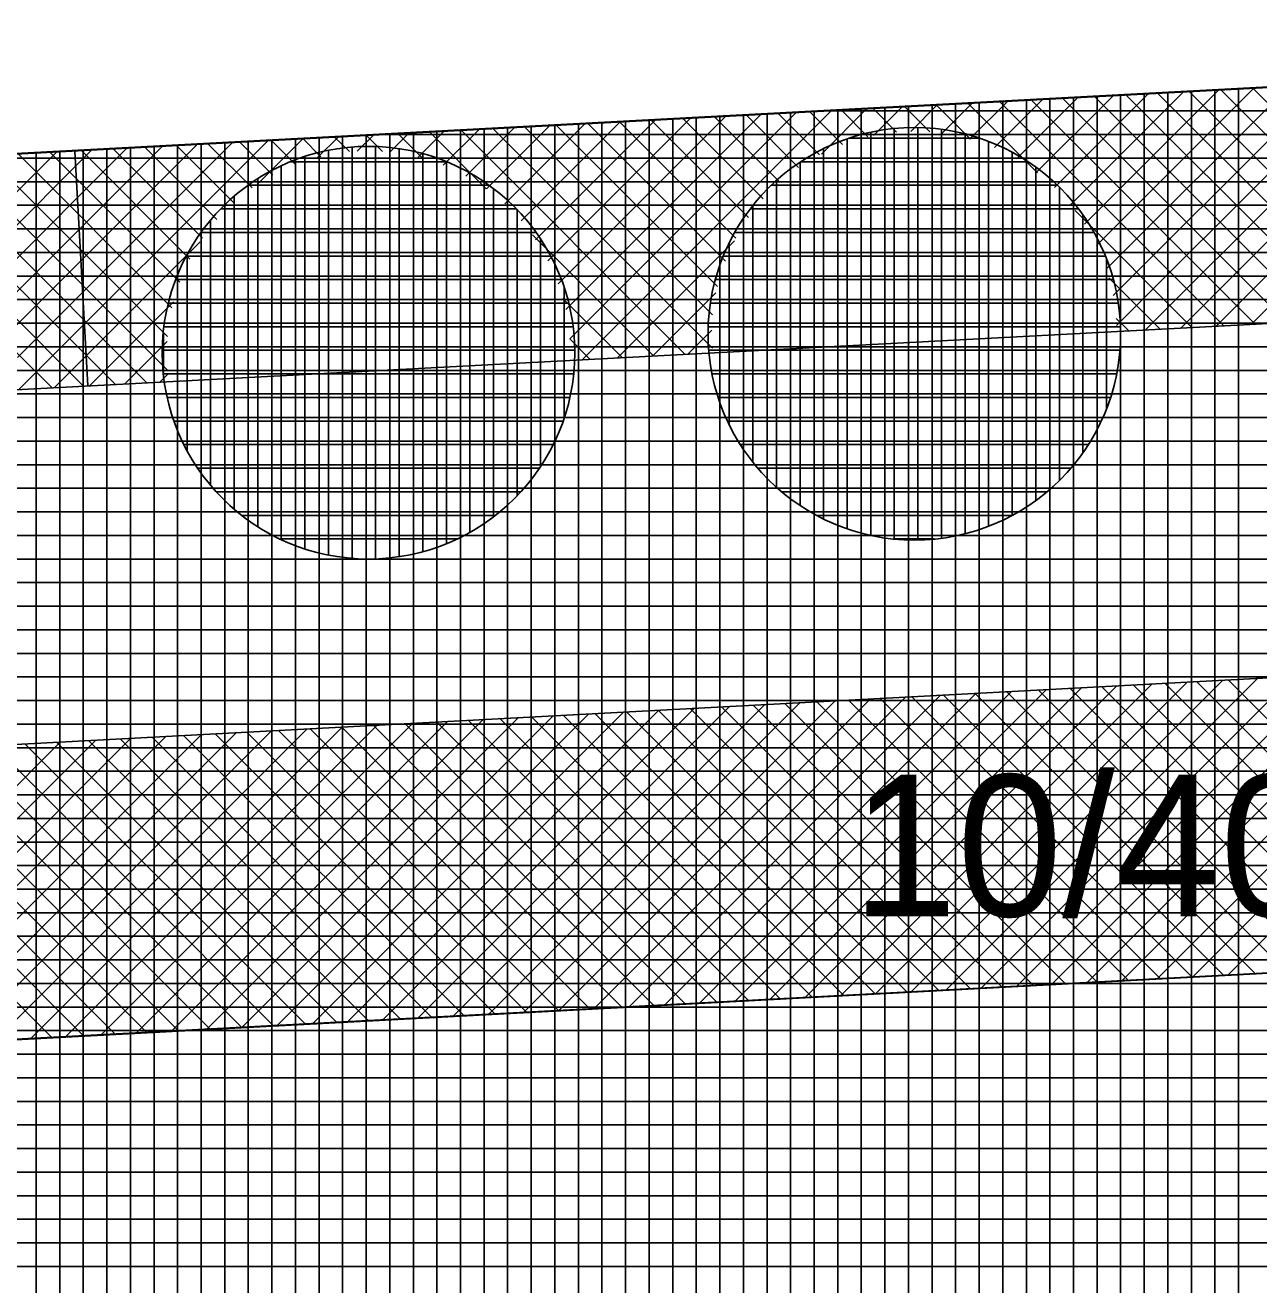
# Model space of a CAD drawing. Extents: x -566461 to -565198, y -1096301 to -1095707.
# Drawn here: x -565539.75 to -565529.29, y -1095873.77 to -1095863.08 of the extents above; entities that cross this region are included whole.
import ezdxf

# ---------------------------------------------------------------- set-up
doc = ezdxf.new("R2010")
doc.units = 0
for name, color, linetype in [('Vrstva 13', 7, 'Continuous'), ('Vrstva 40', 7, 'Continuous'), ('Vrstva 41', 7, 'Continuous'), ('Vrstva 42', 7, 'Continuous'), ('Vrstva 43', 7, 'Continuous'), ('Vrstva 44', 7, 'Continuous')]:
    doc.layers.add(name, color=color, linetype=linetype)

msp = doc.modelspace()

# ---------------------------------------------------------------- linework, layer by layer
at = {"layer": 'Vrstva 13'}
for p, q in [((-565569.62, -1095865.76), (-565522.03, -1095863.23)), ((-565569.078, -1095870.738), (-565520.014, -1095868.13)), ((-565568.945, -1095873.234), (-565520.341, -1095870.651))]:
    msp.add_line(p, q, dxfattribs=at)
at = {"layer": 'Vrstva 41'}
for p, q in [((-565530.249, -1095865.667), (-565528.129, -1095863.548)), ((-565529.95, -1095865.652), (-565527.83, -1095863.532)), ((-565529.651, -1095865.636), (-565527.531, -1095863.516)), ((-565531.021, -1095864.46), (-565530.22, -1095863.659)), ((-565530.885, -1095864.607), (-565529.922, -1095863.643)), ((-565530.766, -1095864.771), (-565529.623, -1095863.627)), ((-565530.664, -1095864.951), (-565529.324, -1095863.611)), ((-565530.582, -1095865.152), (-565529.025, -1095863.595)), ((-565530.523, -1095865.376), (-565528.726, -1095863.579)), ((-565530.494, -1095865.63), (-565528.428, -1095863.564)), ((-565528.685, -1095865.119), (-565530.149, -1095863.655)), ((-565528.629, -1095864.892), (-565529.881, -1095863.641)), ((-565528.547, -1095864.692), (-565529.612, -1095863.627)), ((-565528.446, -1095864.51), (-565529.344, -1095863.612)), ((-565532.241, -1095863.983), (-565532.013, -1095863.755)), ((-565531.734, -1095864.05), (-565532.029, -1095863.756)), ((-565531.974, -1095863.999), (-565531.714, -1095863.739)), ((-565531.165, -1095864.336), (-565531.76, -1095863.741)), ((-565531.741, -1095864.048), (-565531.415, -1095863.723)), ((-565531.531, -1095864.121), (-565531.117, -1095863.707)), ((-565529.586, -1095865.632), (-565531.492, -1095863.727)), ((-565531.343, -1095864.216), (-565530.818, -1095863.691)), ((-565529.318, -1095865.618), (-565531.223, -1095863.713)), ((-565531.174, -1095864.33), (-565530.519, -1095863.675)), ((-565529.049, -1095865.604), (-565530.955, -1095863.698)), ((-565528.78, -1095865.59), (-565530.686, -1095863.684)), ((-565528.712, -1095865.375), (-565530.418, -1095863.67)), ((-565535.318, -1095865.08), (-565534.104, -1095863.866)), ((-565535.232, -1095865.276), (-565533.806, -1095863.85)), ((-565535.167, -1095865.495), (-565533.507, -1095863.834)), ((-565535.133, -1095865.743), (-565533.208, -1095863.818)), ((-565535.027, -1095865.92), (-565532.909, -1095863.802)), ((-565533.492, -1095864.555), (-565534.177, -1095863.87)), ((-565533.351, -1095864.414), (-565533.908, -1095863.856)), ((-565533.192, -1095864.29), (-565533.64, -1095863.841)), ((-565533.015, -1095864.183), (-565533.371, -1095863.827)), ((-565532.82, -1095864.095), (-565533.103, -1095863.813)), ((-565532.999, -1095864.175), (-565532.611, -1095863.787)), ((-565532.605, -1095864.028), (-565532.834, -1095863.798)), ((-565532.361, -1095863.989), (-565532.566, -1095863.784)), ((-565532.558, -1095864.017), (-565532.312, -1095863.771)), ((-565532.08, -1095863.988), (-565532.297, -1095863.77)), ((-565536.42, -1095864.202), (-565536.196, -1095863.978)), ((-565536.206, -1095864.271), (-565535.897, -1095863.962)), ((-565534.153, -1095865.874), (-565536.057, -1095863.97)), ((-565536.014, -1095864.362), (-565535.598, -1095863.946)), ((-565535.839, -1095864.47), (-565535.3, -1095863.93)), ((-565533.923, -1095865.821), (-565535.788, -1095863.956)), ((-565535.684, -1095864.597), (-565535.001, -1095863.914)), ((-565535.545, -1095864.741), (-565534.702, -1095863.898)), ((-565533.921, -1095865.54), (-565535.52, -1095863.942)), ((-565535.423, -1095864.902), (-565534.403, -1095863.882)), ((-565533.88, -1095865.298), (-565535.251, -1095863.927)), ((-565533.812, -1095865.083), (-565534.983, -1095863.913)), ((-565533.724, -1095864.889), (-565534.714, -1095863.899)), ((-565533.617, -1095864.713), (-565534.445, -1095863.884)), ((-565539.817, -1095865.902), (-565537.988, -1095864.073)), ((-565539.806, -1095866.173), (-565537.69, -1095864.057)), ((-565537.828, -1095864.462), (-565538.205, -1095864.085)), ((-565537.652, -1095864.354), (-565537.936, -1095864.071)), ((-565537.781, -1095864.432), (-565537.391, -1095864.041)), ((-565537.459, -1095864.265), (-565537.668, -1095864.056)), ((-565537.244, -1095864.198), (-565537.399, -1095864.042)), ((-565537.272, -1095864.205), (-565537.092, -1095864.026)), ((-565537.003, -1095864.155), (-565537.131, -1095864.028)), ((-565536.936, -1095864.152), (-565536.793, -1095864.01)), ((-565536.723, -1095864.153), (-565536.862, -1095864.013)), ((-565536.658, -1095864.157), (-565536.495, -1095863.994)), ((-565536.38, -1095864.213), (-565536.594, -1095863.999)), ((-565535.841, -1095864.469), (-565536.325, -1095863.985)), ((-565540.271, -1095864.942), (-565539.482, -1095864.153)), ((-565540.142, -1095865.095), (-565539.184, -1095864.137)), ((-565538.546, -1095865.723), (-565540.084, -1095864.185)), ((-565540.03, -1095865.266), (-565538.885, -1095864.121)), ((-565539.937, -1095865.456), (-565538.586, -1095864.105)), ((-565539.865, -1095865.667), (-565538.287, -1095864.089)), ((-565538.508, -1095865.479), (-565539.816, -1095864.171)), ((-565538.442, -1095865.261), (-565539.547, -1095864.156)), ((-565538.355, -1095865.066), (-565539.279, -1095864.142)), ((-565538.249, -1095864.889), (-565539.01, -1095864.128)), ((-565538.126, -1095864.73), (-565538.742, -1095864.113)), ((-565537.986, -1095864.587), (-565538.473, -1095864.099)), ((-565538.988, -1095866.13), (-565540.89, -1095864.228)), ((-565538.72, -1095866.116), (-565540.622, -1095864.214)), ((-565538.546, -1095866.007), (-565540.353, -1095864.199)), ((-565529.855, -1095865.647), (-565530.846, -1095864.655)), ((-565539.507, -1095866.157), (-565538.268, -1095864.919)), ((-565534.422, -1095865.888), (-565535.449, -1095864.861)), ((-565534.728, -1095865.904), (-565533.735, -1095864.911)), ((-565529.353, -1095865.62), (-565528.631, -1095864.899)), ((-565530.124, -1095865.661), (-565530.56, -1095865.224)), ((-565534.43, -1095865.889), (-565533.893, -1095865.352)), ((-565539.257, -1095866.144), (-565539.932, -1095865.469)), ((-565539.208, -1095866.142), (-565538.495, -1095865.428)), ((-565534.69, -1095865.902), (-565535.193, -1095865.4)), ((-565530.392, -1095865.675), (-565530.498, -1095865.57)), ((-565534.131, -1095865.873), (-565533.927, -1095865.669)), ((-565538.91, -1095866.126), (-565538.548, -1095865.764)), ((-565534.959, -1095865.917), (-565535.133, -1095865.743)), ((-565539.525, -1095866.158), (-565539.824, -1095865.86)), ((-565538.611, -1095866.11), (-565538.543, -1095866.042)), ((-565530.744, -1095871.201), (-565528.104, -1095868.56)), ((-565530.446, -1095871.185), (-565527.805, -1095868.544)), ((-565530.147, -1095871.169), (-565527.506, -1095868.528)), ((-565529.849, -1095871.153), (-565527.208, -1095868.512)), ((-565529.55, -1095871.138), (-565526.909, -1095868.496)), ((-565532.835, -1095871.311), (-565530.195, -1095868.671)), ((-565532.536, -1095871.295), (-565529.896, -1095868.655)), ((-565532.238, -1095871.28), (-565529.597, -1095868.639)), ((-565531.939, -1095871.264), (-565529.299, -1095868.624)), ((-565531.64, -1095871.248), (-565529, -1095868.608)), ((-565531.342, -1095871.232), (-565528.701, -1095868.592)), ((-565531.043, -1095871.217), (-565528.402, -1095868.576)), ((-565527.977, -1095871.054), (-565530.352, -1095868.68)), ((-565527.708, -1095871.04), (-565530.083, -1095868.665)), ((-565527.439, -1095871.026), (-565529.815, -1095868.651)), ((-565527.171, -1095871.012), (-565529.546, -1095868.637)), ((-565534.925, -1095871.422), (-565532.286, -1095868.782)), ((-565534.627, -1095871.406), (-565531.987, -1095868.766)), ((-565534.328, -1095871.39), (-565531.688, -1095868.751)), ((-565534.029, -1095871.374), (-565531.39, -1095868.735)), ((-565533.731, -1095871.359), (-565531.091, -1095868.719)), ((-565533.432, -1095871.343), (-565530.792, -1095868.703)), ((-565533.133, -1095871.327), (-565530.494, -1095868.687)), ((-565529.857, -1095871.154), (-565532.232, -1095868.779)), ((-565529.589, -1095871.14), (-565531.963, -1095868.765)), ((-565529.32, -1095871.125), (-565531.695, -1095868.751)), ((-565529.051, -1095871.111), (-565531.426, -1095868.737)), ((-565528.783, -1095871.097), (-565531.157, -1095868.722)), ((-565528.514, -1095871.083), (-565530.889, -1095868.708)), ((-565528.245, -1095871.069), (-565530.62, -1095868.694)), ((-565537.016, -1095871.532), (-565534.377, -1095868.893)), ((-565536.717, -1095871.516), (-565534.078, -1095868.878)), ((-565536.418, -1095871.501), (-565533.779, -1095868.862)), ((-565536.12, -1095871.485), (-565533.481, -1095868.846)), ((-565535.821, -1095871.469), (-565533.182, -1095868.83)), ((-565535.522, -1095871.453), (-565532.883, -1095868.814)), ((-565535.224, -1095871.437), (-565532.585, -1095868.798)), ((-565532.006, -1095871.267), (-565534.38, -1095868.894)), ((-565531.738, -1095871.253), (-565534.112, -1095868.879)), ((-565531.469, -1095871.239), (-565533.843, -1095868.865)), ((-565531.201, -1095871.225), (-565533.575, -1095868.851)), ((-565530.932, -1095871.211), (-565533.306, -1095868.837)), ((-565530.663, -1095871.196), (-565533.037, -1095868.822)), ((-565530.395, -1095871.182), (-565532.769, -1095868.808)), ((-565530.126, -1095871.168), (-565532.5, -1095868.794)), ((-565538.807, -1095871.627), (-565536.169, -1095868.989)), ((-565538.509, -1095871.611), (-565535.871, -1095868.973)), ((-565538.21, -1095871.595), (-565535.572, -1095868.957)), ((-565537.911, -1095871.579), (-565535.273, -1095868.941)), ((-565537.613, -1095871.564), (-565534.974, -1095868.925)), ((-565537.314, -1095871.548), (-565534.676, -1095868.909)), ((-565533.887, -1095871.367), (-565536.26, -1095868.994)), ((-565533.618, -1095871.353), (-565535.992, -1095868.979)), ((-565533.35, -1095871.338), (-565535.723, -1095868.965)), ((-565533.081, -1095871.324), (-565535.455, -1095868.951)), ((-565532.812, -1095871.31), (-565535.186, -1095868.936)), ((-565532.544, -1095871.296), (-565534.917, -1095868.922)), ((-565532.275, -1095871.282), (-565534.649, -1095868.908)), ((-565540.898, -1095871.737), (-565538.26, -1095869.1)), ((-565540.599, -1095871.721), (-565537.962, -1095869.084)), ((-565540.3, -1095871.706), (-565537.663, -1095869.068)), ((-565540.002, -1095871.69), (-565537.364, -1095869.052)), ((-565539.703, -1095871.674), (-565537.065, -1095869.036)), ((-565539.405, -1095871.658), (-565536.767, -1095869.02)), ((-565539.106, -1095871.643), (-565536.468, -1095869.005)), ((-565536.036, -1095871.48), (-565538.409, -1095869.108)), ((-565535.768, -1095871.466), (-565538.14, -1095869.093)), ((-565535.499, -1095871.452), (-565537.872, -1095869.079)), ((-565535.23, -1095871.438), (-565537.603, -1095869.065)), ((-565534.962, -1095871.424), (-565537.334, -1095869.051)), ((-565534.693, -1095871.409), (-565537.066, -1095869.036)), ((-565534.424, -1095871.395), (-565536.797, -1095869.022)), ((-565534.156, -1095871.381), (-565536.529, -1095869.008)), ((-565542.092, -1095871.8), (-565539.455, -1095869.163)), ((-565541.793, -1095871.785), (-565539.156, -1095869.148)), ((-565541.495, -1095871.769), (-565538.858, -1095869.132)), ((-565541.196, -1095871.753), (-565538.559, -1095869.116)), ((-565537.917, -1095871.58), (-565540.289, -1095869.208)), ((-565537.648, -1095871.566), (-565540.02, -1095869.193)), ((-565537.379, -1095871.551), (-565539.752, -1095869.179)), ((-565537.111, -1095871.537), (-565539.483, -1095869.165)), ((-565536.842, -1095871.523), (-565539.214, -1095869.151)), ((-565536.573, -1095871.509), (-565538.946, -1095869.136)), ((-565536.305, -1095871.495), (-565538.677, -1095869.122)), ((-565539.529, -1095871.665), (-565541.9, -1095869.293)), ((-565539.26, -1095871.651), (-565541.632, -1095869.279)), ((-565538.991, -1095871.636), (-565541.363, -1095869.265)), ((-565538.723, -1095871.622), (-565541.094, -1095869.251)), ((-565538.454, -1095871.608), (-565540.826, -1095869.236)), ((-565538.185, -1095871.594), (-565540.557, -1095869.222))]:
    msp.add_line(p, q, dxfattribs=at)
at = {"layer": 'Vrstva 42'}
msp.add_line((-565539.331, -1095864.15), (-565539.22, -1095866.142), dxfattribs=at)
for points in [[(-565642.21, -1095870.56), (-565642.251, -1095872.566), (-565630.414, -1095873.721), (-565610.455, -1095873.29), (-565587.747, -1095870.748), (-565569.297, -1095867.734), (-565519.622, -1095865.105), (-565519.36, -1095863.08), (-565569.62, -1095865.76), (-565587.97, -1095868.76), (-565610.5, -1095871.29), (-565630.22, -1095871.73)], [(-565642.542, -1095875.552), (-565642.365, -1095878.081), (-565630.354, -1095879.235), (-565609.886, -1095878.768), (-565587.002, -1095876.198), (-565568.675, -1095873.205), (-565520.341, -1095870.651), (-565520.014, -1095868.13), (-565569.078, -1095870.738), (-565587.281, -1095873.714), (-565610.165, -1095876.284), (-565630.41, -1095876.736)]]:
    msp.add_lwpolyline(points, close=True, dxfattribs=at)
at = {"layer": 'Vrstva 43'}
for p, q in [((-565530.06, -1095878.674), (-565530.06, -1095863.657)), ((-565529.86, -1095878.664), (-565529.86, -1095863.646)), ((-565529.66, -1095878.653), (-565529.66, -1095863.636)), ((-565529.46, -1095878.642), (-565529.46, -1095863.625)), ((-565532.06, -1095878.78), (-565532.06, -1095863.763)), ((-565531.86, -1095878.77), (-565531.86, -1095863.753)), ((-565531.66, -1095878.759), (-565531.66, -1095863.742)), ((-565531.46, -1095878.749), (-565531.46, -1095863.731)), ((-565531.26, -1095878.738), (-565531.26, -1095863.721)), ((-565531.06, -1095878.727), (-565531.06, -1095863.71)), ((-565530.86, -1095878.717), (-565530.86, -1095863.699)), ((-565530.66, -1095878.706), (-565530.66, -1095863.689)), ((-565530.46, -1095878.695), (-565530.46, -1095863.678)), ((-565530.26, -1095878.685), (-565530.26, -1095863.668)), ((-565534.06, -1095878.887), (-565534.06, -1095863.87)), ((-565533.86, -1095878.876), (-565533.86, -1095863.859)), ((-565533.66, -1095878.865), (-565533.66, -1095863.848)), ((-565533.46, -1095878.855), (-565533.46, -1095863.838)), ((-565533.26, -1095878.844), (-565533.26, -1095863.827)), ((-565533.06, -1095878.834), (-565533.06, -1095863.816)), ((-565532.94, -1095863.81), (-565519.455, -1095863.81)), ((-565532.86, -1095878.823), (-565532.86, -1095863.806)), ((-565532.66, -1095878.812), (-565532.66, -1095863.795)), ((-565532.46, -1095878.802), (-565532.46, -1095863.784)), ((-565532.26, -1095878.791), (-565532.26, -1095863.774)), ((-565536.06, -1095878.993), (-565536.06, -1095863.976)), ((-565535.86, -1095878.982), (-565535.86, -1095863.965)), ((-565535.66, -1095878.972), (-565535.66, -1095863.955)), ((-565535.46, -1095878.961), (-565535.46, -1095863.944)), ((-565535.26, -1095878.95), (-565535.26, -1095863.933)), ((-565535.06, -1095878.94), (-565535.06, -1095863.923)), ((-565534.86, -1095878.929), (-565534.86, -1095863.912)), ((-565534.66, -1095878.919), (-565534.66, -1095863.901)), ((-565534.46, -1095878.908), (-565534.46, -1095863.891)), ((-565534.26, -1095878.897), (-565534.26, -1095863.88)), ((-565538.06, -1095879.099), (-565538.06, -1095864.082)), ((-565537.86, -1095879.089), (-565537.86, -1095864.072)), ((-565537.66, -1095879.078), (-565537.66, -1095864.061)), ((-565537.46, -1095879.067), (-565537.46, -1095864.05)), ((-565537.26, -1095879.057), (-565537.26, -1095864.04)), ((-565537.06, -1095879.046), (-565537.06, -1095864.029)), ((-565536.86, -1095879.035), (-565536.86, -1095864.018)), ((-565536.702, -1095864.01), (-565519.48, -1095864.01)), ((-565536.66, -1095879.025), (-565536.66, -1095864.008)), ((-565536.46, -1095879.014), (-565536.46, -1095863.997)), ((-565536.26, -1095879.004), (-565536.26, -1095863.987)), ((-565539.66, -1095879.184), (-565539.66, -1095864.167)), ((-565539.46, -1095879.174), (-565539.46, -1095864.157)), ((-565539.26, -1095879.163), (-565539.26, -1095864.146)), ((-565539.06, -1095879.152), (-565539.06, -1095864.135)), ((-565538.86, -1095879.142), (-565538.86, -1095864.125)), ((-565538.66, -1095879.131), (-565538.66, -1095864.114)), ((-565538.46, -1095879.12), (-565538.46, -1095864.103)), ((-565538.26, -1095879.11), (-565538.26, -1095864.093)), ((-565540.464, -1095864.21), (-565519.506, -1095864.21)), ((-565544.226, -1095864.41), (-565519.532, -1095864.41)), ((-565547.988, -1095864.61), (-565519.558, -1095864.61)), ((-565551.75, -1095864.81), (-565519.584, -1095864.81)), ((-565555.512, -1095865.01), (-565519.61, -1095865.01)), ((-565559.274, -1095865.21), (-565519.636, -1095865.21)), ((-565563.036, -1095865.41), (-565519.662, -1095865.41)), ((-565566.798, -1095865.61), (-565519.688, -1095865.61)), ((-565569.926, -1095865.81), (-565519.714, -1095865.81)), ((-565571.149, -1095866.01), (-565519.74, -1095866.01)), ((-565572.373, -1095866.21), (-565519.765, -1095866.21)), ((-565573.596, -1095866.41), (-565519.791, -1095866.41)), ((-565574.819, -1095866.61), (-565519.817, -1095866.61)), ((-565576.043, -1095866.81), (-565519.843, -1095866.81)), ((-565577.266, -1095867.01), (-565519.869, -1095867.01)), ((-565578.489, -1095867.21), (-565519.895, -1095867.21)), ((-565579.713, -1095867.41), (-565519.921, -1095867.41)), ((-565580.936, -1095867.61), (-565519.947, -1095867.61)), ((-565582.159, -1095867.81), (-565519.973, -1095867.81)), ((-565583.383, -1095868.01), (-565519.999, -1095868.01)), ((-565584.606, -1095868.21), (-565520.025, -1095868.21)), ((-565585.829, -1095868.41), (-565520.05, -1095868.41)), ((-565587.053, -1095868.61), (-565520.076, -1095868.61)), ((-565588.415, -1095868.81), (-565520.102, -1095868.81)), ((-565590.196, -1095869.01), (-565520.128, -1095869.01)), ((-565591.977, -1095869.21), (-565520.154, -1095869.21)), ((-565593.758, -1095869.41), (-565520.18, -1095869.41)), ((-565595.539, -1095869.61), (-565520.206, -1095869.61)), ((-565597.32, -1095869.81), (-565520.232, -1095869.81)), ((-565599.101, -1095870.01), (-565520.258, -1095870.01)), ((-565600.882, -1095870.21), (-565520.284, -1095870.21)), ((-565602.663, -1095870.41), (-565520.31, -1095870.41)), ((-565604.445, -1095870.61), (-565520.335, -1095870.61)), ((-565606.226, -1095870.81), (-565520.361, -1095870.81)), ((-565608.007, -1095871.01), (-565520.387, -1095871.01)), ((-565609.788, -1095871.21), (-565520.413, -1095871.21)), ((-565615.878, -1095871.41), (-565520.439, -1095871.41)), ((-565624.842, -1095871.61), (-565520.465, -1095871.61)), ((-565642.236, -1095871.81), (-565520.491, -1095871.81)), ((-565642.24, -1095872.01), (-565520.517, -1095872.01)), ((-565642.244, -1095872.21), (-565520.543, -1095872.21)), ((-565642.248, -1095872.41), (-565520.569, -1095872.41)), ((-565642.252, -1095872.61), (-565520.595, -1095872.61)), ((-565642.256, -1095872.81), (-565520.62, -1095872.81)), ((-565642.26, -1095873.01), (-565520.646, -1095873.01)), ((-565642.265, -1095873.21), (-565520.672, -1095873.21)), ((-565642.269, -1095873.41), (-565520.698, -1095873.41)), ((-565642.273, -1095873.61), (-565520.724, -1095873.61))]:
    msp.add_line(p, q, dxfattribs=at)
msp.add_lwpolyline([(-565639.56, -1095885.89), (-565630.78, -1095886.75), (-565609.49, -1095886.27), (-565595.88, -1095884.74), (-565585.92, -1095883.62), (-565568.01, -1095880.69), (-565521.32, -1095878.21), (-565519.36, -1095863.08), (-565522.03, -1095863.23), (-565569.62, -1095865.76), (-565587.97, -1095868.76), (-565610.5, -1095871.29), (-565630.22, -1095871.73), (-565642.21, -1095870.56), (-565642.52, -1095885.6), (-565645.08, -1096008.78), (-565642.11, -1096010.51)], close=True, dxfattribs=at)
at = {"layer": 'Vrstva 44'}
for p, q in [((-565532.38, -1095863.959), (-565532.38, -1095867.44)), ((-565532.18, -1095863.951), (-565532.18, -1095867.448)), ((-565531.98, -1095863.967), (-565531.98, -1095867.433)), ((-565532.78, -1095864.047), (-565532.78, -1095867.352)), ((-565531.66, -1095864.04), (-565532.758, -1095864.04)), ((-565532.58, -1095863.991), (-565532.58, -1095867.41)), ((-565531.78, -1095864.006), (-565531.78, -1095867.396)), ((-565531.58, -1095864.069), (-565531.58, -1095867.332)), ((-565537.18, -1095864.145), (-565537.18, -1095867.575)), ((-565536.98, -1095864.116), (-565536.98, -1095867.602)), ((-565536.78, -1095864.112), (-565536.78, -1095867.607)), ((-565536.58, -1095864.131), (-565536.58, -1095867.59)), ((-565536.38, -1095864.173), (-565536.38, -1095867.548)), ((-565532.98, -1095864.129), (-565532.98, -1095867.27)), ((-565531.38, -1095864.16), (-565531.38, -1095867.238)), ((-565537.58, -1095864.276), (-565537.58, -1095867.444)), ((-565536.18, -1095864.24), (-565537.499, -1095864.24)), ((-565537.38, -1095864.197), (-565537.38, -1095867.523)), ((-565536.18, -1095864.24), (-565536.18, -1095867.479)), ((-565533.18, -1095864.245), (-565533.18, -1095867.155)), ((-565531.246, -1095864.24), (-565533.172, -1095864.24)), ((-565531.18, -1095864.288), (-565531.18, -1095867.114)), ((-565537.78, -1095864.385), (-565537.78, -1095867.336)), ((-565535.98, -1095864.338), (-565535.98, -1095867.382)), ((-565533.38, -1095864.4), (-565533.38, -1095866.999)), ((-565535.82, -1095864.44), (-565537.86, -1095864.44)), ((-565535.78, -1095864.47), (-565535.78, -1095867.252)), ((-565530.997, -1095864.44), (-565533.423, -1095864.44)), ((-565530.98, -1095864.455), (-565530.98, -1095866.942)), ((-565537.98, -1095864.535), (-565537.98, -1095867.185)), ((-565533.58, -1095864.614), (-565533.58, -1095866.786)), ((-565535.587, -1095864.64), (-565538.092, -1095864.64)), ((-565535.58, -1095864.648), (-565535.58, -1095867.072)), ((-565530.82, -1095864.64), (-565533.601, -1095864.64)), ((-565530.78, -1095864.693), (-565530.78, -1095866.706)), ((-565538.18, -1095864.737), (-565538.18, -1095866.984)), ((-565535.42, -1095864.84), (-565538.261, -1095864.84)), ((-565535.38, -1095864.897), (-565535.38, -1095866.821)), ((-565533.78, -1095864.93), (-565533.78, -1095866.469)), ((-565530.687, -1095864.84), (-565533.733, -1095864.84)), ((-565535.295, -1095865.04), (-565538.384, -1095865.04)), ((-565538.38, -1095865.033), (-565538.38, -1095866.688)), ((-565530.591, -1095865.04), (-565533.829, -1095865.04)), ((-565530.58, -1095865.068), (-565530.58, -1095866.334)), ((-565535.206, -1095865.24), (-565538.475, -1095865.24)), ((-565530.524, -1095865.24), (-565533.897, -1095865.24)), ((-565535.18, -1095865.308), (-565535.18, -1095866.408)), ((-565535.143, -1095865.44), (-565538.539, -1095865.44)), ((-565530.481, -1095865.44), (-565533.94, -1095865.44)), ((-565535.104, -1095865.64), (-565538.575, -1095865.64)), ((-565530.462, -1095865.64), (-565533.958, -1095865.64)), ((-565538.58, -1095865.693), (-565538.58, -1095866.028)), ((-565535.091, -1095865.84), (-565538.588, -1095865.84)), ((-565530.466, -1095865.84), (-565533.952, -1095865.84)), ((-565535.101, -1095866.04), (-565538.579, -1095866.04)), ((-565530.495, -1095866.04), (-565533.925, -1095866.04)), ((-565535.134, -1095866.24), (-565538.547, -1095866.24)), ((-565530.547, -1095866.24), (-565533.874, -1095866.24)), ((-565535.19, -1095866.44), (-565538.49, -1095866.44)), ((-565530.625, -1095866.44), (-565533.795, -1095866.44)), ((-565535.274, -1095866.64), (-565538.404, -1095866.64)), ((-565530.735, -1095866.64), (-565533.684, -1095866.64)), ((-565535.393, -1095866.84), (-565538.288, -1095866.84)), ((-565530.884, -1095866.84), (-565533.538, -1095866.84)), ((-565535.548, -1095867.04), (-565538.13, -1095867.04)), ((-565531.087, -1095867.04), (-565533.333, -1095867.04)), ((-565535.766, -1095867.24), (-565537.915, -1095867.24)), ((-565531.383, -1095867.24), (-565533.039, -1095867.24)), ((-565536.089, -1095867.44), (-565537.588, -1095867.44)), ((-565532.04, -1095867.44), (-565532.382, -1095867.44))]:
    msp.add_line(p, q, dxfattribs=at)
for centre in [(-565532.21, -1095865.7), (-565536.84, -1095865.86)]:
    msp.add_circle(centre, 1.75, dxfattribs=at)

# ---------------------------------------------------------------- texts
at = {"layer": 'Vrstva 40'}
msp.add_text('10/40', height=1.2, dxfattribs=at).set_placement((-565532.74, -1095870.64))

doc.saveas('drawing.dxf')
